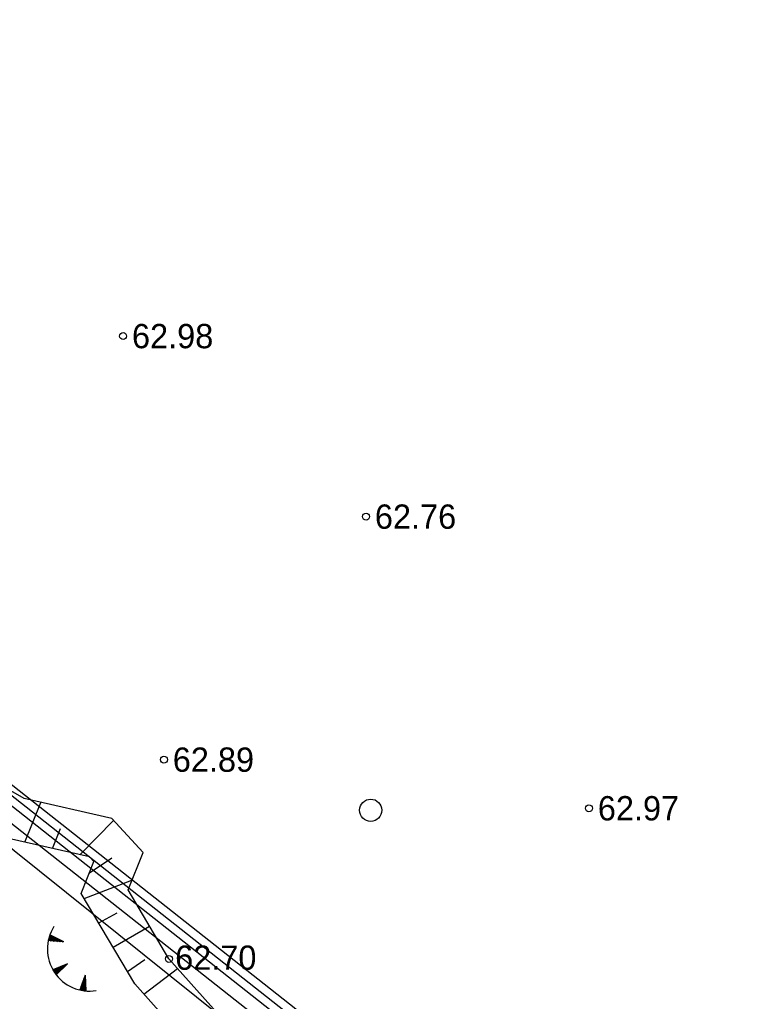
# Model space of a CAD drawing. Extents: x 530818 to 531740, y 6542340 to 6544024.
# Drawn here: x 531420.2 to 531472.7, y 6543406.6 to 6543477.3 of the extents above; entities that cross this region are included whole.
import ezdxf

# ---------------------------------------------------------------- set-up
doc = ezdxf.new("R2010")
doc.units = 0
for name, color, linetype in [('HALJASTUS', 7, 'Continuous'), ('KORGUSED', 7, 'Continuous'), ('Kõrguspunkt', 7, 'Continuous'), ('Ladu', 7, 'Continuous'), ('ME piir', 7, 'Continuous'), ('MET piir', 7, 'Continuous'), ('RELJEEF', 7, 'Continuous'), ('Tervik', 7, 'Continuous'), ('Varuplokid', 7, 'Continuous')]:
    doc.layers.add(name, color=color, linetype=linetype)

msp = doc.modelspace()

# ---------------------------------------------------------------- linework, layer by layer
at = {"layer": 'HALJASTUS'}
msp.add_circle((531445.527, 6543420.358), 0.8, dxfattribs=at)
at = {"layer": 'Kõrguspunkt'}
for centre in [(531427.69, 6543454.5), (531445.19, 6543441.5), (531430.63, 6543424), (531461.25, 6543420.5), (531430.99, 6543409.65)]:
    msp.add_circle(centre, 0.25, dxfattribs=at)
at = {"layer": 'Ladu'}
for p, q in [((531420.616, 6543418.059), (531421.767, 6543420.919)), ((531424.587, 6543417.161), (531427, 6543419.627)), ((531422.601, 6543417.61), (531423.19, 6543419.037)), ((531425.267, 6543415.859), (531426.879, 6543416.929)), ((531424.894, 6543413.999), (531428.329, 6543415.319)), ((531425.929, 6543412.246), (531427.263, 6543412.979)), ((531426.964, 6543410.493), (531429.597, 6543412.019)), ((531427.999, 6543408.74), (531429.254, 6543409.608)), ((531429.191, 6543407.103), (531431.606, 6543408.967))]:
    msp.add_line(p, q, dxfattribs=at)
msp.add_lwpolyline([(531463.397, 6543369.091), (531464.066, 6543370.153), (531468.096, 6543376.245), (531468.722, 6543377.464), (531468.528, 6543377.598), (531467.516, 6543380.299), (531467.388, 6543381.207), (531466.135, 6543382.182), (531461.424, 6543384.688), (531457.944, 6543383.456), (531448.958, 6543389.632), (531450.513, 6543392.883), (531449.71, 6543393.511), (531444.675, 6543395.757), (531434.732, 6543400.896), (531428.525, 6543407.849), (531424.673, 6543414.373), (531425.589, 6543416.662), (531425.274, 6543417.006), (531419.44, 6543418.325), (531412.305, 6543422.407), (531411.646, 6543424.306), (531406.756, 6543418.738), (531402.174, 6543415.553)], dxfattribs=at)
at = {"layer": 'ME piir'}
for points in [[(531208.26, 6543588.19), (531506.83, 6543352.68), (531423.25, 6543238.65), (531304.09, 6543315.77), (531166.89, 6543307.33), (531036.14, 6543467.71), (531081.15, 6543521.99), (531119.72, 6543515.04)], [(531208.269, 6543587.419), (531506.004, 6543352.568), (531423.101, 6543239.461), (531304.25, 6543316.381), (531167.16, 6543307.948), (531036.917, 6543467.707), (531081.388, 6543521.337), (531119.888, 6543514.4)]]:
    msp.add_lwpolyline(points, close=True, dxfattribs=at)
at = {"layer": 'MET piir'}
msp.add_lwpolyline([(531208.251, 6543588.961), (531507.656, 6543352.792), (531423.399, 6543237.839), (531303.93, 6543315.159), (531166.62, 6543306.712), (531035.363, 6543467.713), (531080.912, 6543522.643), (531119.552, 6543515.68)], close=True, dxfattribs=at)
at = {"layer": 'RELJEEF'}
for p, q in [((531422.373, 6543411.26), (531422.531, 6543411.327)), ((531422.394, 6543411.323), (531422.472, 6543411.356)), ((531423.427, 6543410.874), (531422.415, 6543411.385)), ((531423.427, 6543410.874), (531422.298, 6543410.968)), ((531422.308, 6543411.016), (531422.765, 6543411.208)), ((531422.319, 6543410.966), (531422.824, 6543411.179)), ((531422.322, 6543411.076), (531422.707, 6543411.238)), ((531422.338, 6543411.137), (531422.648, 6543411.267)), ((531422.355, 6543411.198), (531422.589, 6543411.297)), ((531422.426, 6543410.957), (531422.882, 6543411.149)), ((531422.534, 6543410.948), (531422.941, 6543411.119)), ((531422.642, 6543410.939), (531423, 6543411.09)), ((531422.749, 6543410.93), (531423.058, 6543411.06)), ((531422.857, 6543410.921), (531423.117, 6543411.03)), ((531422.965, 6543410.912), (531423.175, 6543411.001)), ((531423.072, 6543410.903), (531423.234, 6543410.971)), ((531423.18, 6543410.894), (531423.293, 6543410.942)), ((531423.288, 6543410.885), (531423.351, 6543410.912)), ((531423.672, 6543409.307), (531422.624, 6543408.873)), ((531423.672, 6543409.307), (531422.864, 6543408.512)), ((531423.418, 6543409.057), (531423.472, 6543409.224)), ((531423.495, 6543409.133), (531423.532, 6543409.249)), ((531423.572, 6543409.208), (531423.593, 6543409.274)), ((531422.657, 6543408.816), (531422.683, 6543408.897)), ((531422.691, 6543408.76), (531422.744, 6543408.922)), ((531422.726, 6543408.705), (531422.805, 6543408.947)), ((531422.762, 6543408.652), (531422.865, 6543408.972)), ((531422.798, 6543408.601), (531422.926, 6543408.998)), ((531422.834, 6543408.551), (531422.987, 6543409.023)), ((531422.879, 6543408.526), (531423.047, 6543409.048)), ((531422.956, 6543408.602), (531423.108, 6543409.073)), ((531423.033, 6543408.678), (531423.168, 6543409.098)), ((531423.11, 6543408.754), (531423.229, 6543409.123)), ((531423.187, 6543408.829), (531423.29, 6543409.148)), ((531423.264, 6543408.905), (531423.35, 6543409.174)), ((531423.341, 6543408.981), (531423.411, 6543409.199)), ((531424.958, 6543408.475), (531424.567, 6543407.411)), ((531424.994, 6543407.363), (531424.725, 6543407.841)), ((531424.991, 6543407.471), (531424.747, 6543407.902)), ((531424.987, 6543407.579), (531424.77, 6543407.964)), ((531424.984, 6543407.687), (531424.793, 6543408.025)), ((531424.98, 6543407.795), (531424.815, 6543408.087)), ((531424.976, 6543407.903), (531424.838, 6543408.149)), ((531424.973, 6543408.011), (531424.861, 6543408.21)), ((531424.969, 6543408.119), (531424.883, 6543408.272)), ((531424.966, 6543408.227), (531424.906, 6543408.334)), ((531424.962, 6543408.335), (531424.928, 6543408.395)), ((531424.958, 6543408.475), (531424.995, 6543407.342)), ((531424.631, 6543407.397), (531424.589, 6543407.471)), ((531424.696, 6543407.384), (531424.612, 6543407.532)), ((531424.759, 6543407.372), (531424.634, 6543407.594)), ((531424.822, 6543407.362), (531424.657, 6543407.656)), ((531424.885, 6543407.354), (531424.679, 6543407.717)), ((531424.946, 6543407.347), (531424.702, 6543407.779))]:
    msp.add_line(p, q, dxfattribs=at)
msp.add_lwpolyline([(531436.628, 6543403.342), (531430.994, 6543409.653), (531428.054, 6543414.632), (531429.124, 6543417.307), (531426.875, 6543419.764), (531420.556, 6543421.193), (531414.806, 6543424.482), (531413.67, 6543427.754), (531410.976, 6543428.155), (531405.031, 6543421.386), (531404.714, 6543421.025)], dxfattribs=at)
msp.add_arc((531425.263, 6543410.357), 3.027, 147.5479, 279.29901, dxfattribs=at)
at = {"layer": 'Tervik'}
msp.add_lwpolyline([(531121.491, 6543509.091), (531208.096, 6543582.896), (531351.588, 6543472.174), (531501.203, 6543352.183), (531421.596, 6543245.764), (531305.081, 6543320.075), (531168.375, 6543311.304), (531105.318, 6543387.766), (531040.937, 6543467.705), (531081.816, 6543517.522), (531121.491, 6543509.091)], dxfattribs=at)
at = {"layer": 'Varuplokid'}
msp.add_lwpolyline([(531208.283, 6543586.134), (531504.627, 6543352.38), (531422.852, 6543240.813), (531304.517, 6543317.399), (531167.611, 6543308.977), (531038.211, 6543467.701), (531081.785, 6543520.25), (531120.167, 6543513.334)], close=True, dxfattribs=at)

# ---------------------------------------------------------------- texts
at = {"layer": 'KORGUSED'}
for s, p in [('62.98', (531428.328, 6543453.625)), ('62.76', (531445.828, 6543440.625)), ('62.89', (531431.268, 6543423.125)), ('62.97', (531461.888, 6543419.625)), ('62.70', (531431.438, 6543408.865))]:
    msp.add_text(s, height=1.75, dxfattribs=at).set_placement(p)

doc.saveas('drawing.dxf')
